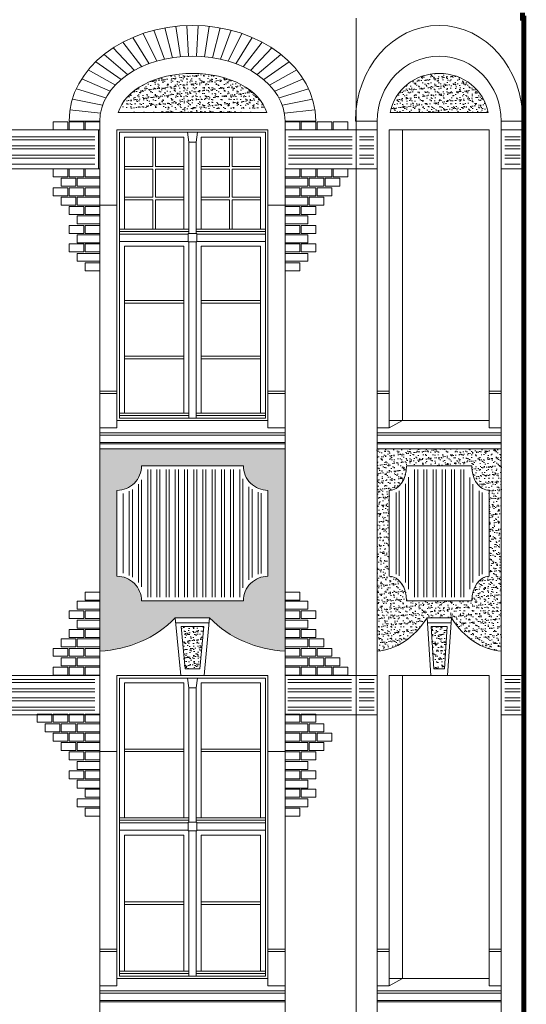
# Model space of a CAD drawing. Header units: millimetres. Extents: x 402 to 79005, y -7782 to 89952.
# Tile 359 of 423: x 43964 to 44376, y 30432 to 31235. Entities that reach past the tile are written whole.
import ezdxf

# ---------------------------------------------------------------- set-up
doc = ezdxf.new("R2010")
doc.units = ezdxf.units.MM
doc.header["$LTSCALE"] = 10
doc.layers.get('0').update_dxf_attribs({"lineweight": 0})
doc.layers.add('kreski', color=8, linetype='Continuous', lineweight=5)
doc.layers.add('okna', color=7, linetype='Continuous', lineweight=5)
pattern_1 = [(37.5, (70570.653, 22553.026), (-0.16000313, 4.8941324), [0, -3.8608, 0, -4.318, 0, -4.1275]), (7.5, (70570.653, 22553.026), (4.4952328, 7.168251), [0, -2.0828, 0, -3.4798, 0, -1.3335]), (327.5, (70567.529, 22553.026), (7.9099237, 0.01437185), [0, -1.27, 0, -4.572, 0, -5.969]), (317.5, (70567.529, 22553.026), (7.6355645, 2.2292932), [0, -0.635, 0, -2.9972, 0, -3.429])]
pattern_2 = [(90, (40617.8744, 31769.518), (-7.5, 1e-15), []), (90, (40620.3744, 31772.018), (-7.5, 1e-15), [])]
pattern_3 = [(37.5, (68061.631, 22602.1135), (-0.1600031, 4.8941324), [0, -3.8608, 0, -4.318, 0, -4.1275]), (7.5, (68061.631, 22602.1135), (4.4952328, 7.168251), [0, -2.0828, 0, -3.4798, 0, -1.3335]), (327.5, (68058.5068, 22602.1135), (7.9099237, 0.01437185), [0, -1.27, 0, -4.572, 0, -5.969]), (317.5, (68058.507, 22602.1135), (7.6355645, 2.2292932), [0, -0.635, 0, -2.9972, 0, -3.429])]
pattern_4 = [(0, (40617.8744, 31769.518), (2e-15, 7.5), []), (0, (40620.3744, 31767.018), (2e-15, 7.5), [])]

msp = doc.modelspace()

# ---------------------------------------------------------------- hatches: boundary and pattern name
h = msp.add_hatch()
h.set_pattern_fill('AR-SAND', color=8, scale=0.1, style=0)
h.set_pattern_definition(pattern_1)
edge = h.paths.add_edge_path()
edge.add_ellipse((44104.36, 31152.34), major_axis=(61.5, 0), ratio=0.631516, start_angle=370.19599, end_angle=529.80401, ccw=False)
edge.add_line((44164.89, 31159.21), (44043.83, 31159.21))
h = msp.add_hatch()
h.set_pattern_fill('AR-SAND,_O', color=8, scale=0.1)
h.set_pattern_definition(pattern_3)
edge = h.paths.add_edge_path()
edge.add_ellipse((44305.36, 31152.34), major_axis=(-40.61, 0), ratio=0.956294, start_angle=190.19599, end_angle=349.80401, ccw=False)
edge.add_line((44345.33, 31159.21), (44265.39, 31159.21))
h = msp.add_hatch()
h.set_pattern_fill('ANSI32,_O', color=8, scale=20, angle=315)
h.set_pattern_definition(pattern_4)
h.paths.add_polyline_path([(44024.86, 31142.21), (43850.86, 31142.21), (43850.86, 31116.31), (44024.86, 31116.31)])
h = msp.add_hatch()
h.set_pattern_fill('ANSI32,_O', color=8, scale=20, angle=315)
h.set_pattern_definition(pattern_4)
h.paths.add_polyline_path([(44234.48, 31142.21), (44182.48, 31142.21), (44182.48, 31116.31), (44234.48, 31116.31)])
h.paths.add_polyline_path([(44252.15, 31142.21), (44240.48, 31142.21), (44240.48, 31116.31), (44252.15, 31116.31)])
h = msp.add_hatch()
h.set_pattern_fill('AR-SAND,_O', color=8, scale=0.1)
h.set_pattern_definition(pattern_1)
h.paths.add_polyline_path([(44028.86, 30885.21), (44028.86, 30720.21, 0.190273), (44090.35, 30747.21), (44118.37, 30747.21, 0.190273), (44179.86, 30720.21), (44179.86, 30885.21)])
h.paths.add_polyline_path([(44145.86, 30871.21, 0.414214), (44165.86, 30851.21), (44165.86, 30781.21, 0.414214), (44145.86, 30761.21), (44062.86, 30761.21, 0.414214), (44042.86, 30781.21), (44042.86, 30851.21, 0.414214), (44062.86, 30871.21)], flags=16)
h = msp.add_hatch()
h.set_pattern_fill('AR-SAND,_O', color=8, scale=0.1)
h.set_pattern_definition(pattern_3)
edge = h.paths.add_edge_path()
edge.add_line((44355.92, 30885.21), (44254.8, 30885.21))
edge.add_line((44254.8, 30885.21), (44254.8, 30720.21))
edge.add_ellipse((44252.36, 30802.26), major_axis=(0, 82.12), ratio=0.707107, start_angle=182.40657, end_angle=227.90702)
edge.add_line((44295.45, 30747.21), (44315.27, 30747.21))
edge.add_ellipse((44358.36, 30802.26), major_axis=(0, 82.12), ratio=0.707107, start_angle=132.09298, end_angle=177.59343)
edge.add_line((44355.92, 30720.21), (44355.92, 30885.21))
edge = h.paths.add_edge_path(flags=16)
edge.add_ellipse((44346.02, 30871.21), major_axis=(0, 20), ratio=0.707107, start_angle=90, end_angle=180)
edge.add_line((44346.02, 30851.21), (44346.02, 30781.21))
edge.add_ellipse((44346.02, 30761.21), major_axis=(0, 20), ratio=0.707107, start_angle=0, end_angle=90)
edge.add_line((44331.88, 30761.21), (44278.84, 30761.21))
edge.add_ellipse((44264.7, 30761.21), major_axis=(0, 20), ratio=0.707107, start_angle=270, end_angle=360)
edge.add_line((44264.7, 30781.21), (44264.7, 30851.21))
edge.add_ellipse((44264.7, 30871.21), major_axis=(0, 20), ratio=0.707107, start_angle=180, end_angle=270)
edge.add_line((44278.84, 30871.21), (44331.88, 30871.21))
h = msp.add_hatch()
h.set_pattern_fill('ANSI32', color=8, scale=20, angle=45, style=0)
h.set_pattern_definition(pattern_2)
h.paths.add_polyline_path([(44162.86, 30848.41, -0.339506), (44143.05, 30868.21), (44065.66, 30868.21, -0.339506), (44045.86, 30848.41), (44045.86, 30784.02, -0.339506), (44065.66, 30764.21), (44143.05, 30764.21, -0.339506), (44162.86, 30784.02)])
h.paths.add_polyline_path([(44162.86, 30404.21), (44045.86, 30404.21), (44045.86, 30324.21), (44071.67, 30324.21, -0.858131), (44137.04, 30324.21), (44162.86, 30324.21)])
h = msp.add_hatch()
h.set_pattern_fill('ANSI32', color=8, scale=20, angle=45, style=0)
h.set_pattern_definition(pattern_2)
edge = h.paths.add_edge_path()
edge.add_spline(control_points=[(44329.02, 30764.21), (44329.12, 30765.23), (44329.27, 30766.25), (44330.04, 30770.09), (44331.02, 30772.8), (44333.18, 30776.63), (44334.14, 30777.96), (44336.3, 30780.3), (44337.51, 30781.31), (44340.12, 30782.91), (44341.52, 30783.51), (44342.99, 30783.86), (44343.01, 30783.86), (44343.02, 30783.86)], knot_values=[0.164414, 0.164414, 0.164414, 0.164414, 0.304058, 0.304058, 0.702989, 0.702989, 0.946176, 0.946176, 1.189363, 1.189363, 1.432549, 1.432549, 1.434821, 1.434821, 1.434821, 1.434821], degree=3, periodic=0)
edge.add_line((44343.02, 30783.86), (44343.02, 30848.56))
edge.add_spline(control_points=[(44343.02, 30848.56), (44342.07, 30848.79), (44341.13, 30849.12), (44338.82, 30850.21), (44337.5, 30851.12), (44334.39, 30853.97), (44332.79, 30856.22), (44330.37, 30861.29), (44329.55, 30864.13), (44329.1, 30867.44), (44329.06, 30867.83), (44329.02, 30868.21)], knot_values=[1.706771, 1.706771, 1.706771, 1.706771, 1.865932, 1.865932, 2.116743, 2.116743, 2.520597, 2.520597, 2.924452, 2.924452, 2.977155, 2.977155, 2.977155, 2.977155], degree=3, periodic=0)
edge.add_line((44329.02, 30868.21), (44281.7, 30868.21))
edge.add_spline(control_points=[(44281.7, 30868.21), (44281.6, 30867.19), (44281.45, 30866.18), (44280.68, 30862.34), (44279.7, 30859.63), (44277.54, 30855.79), (44276.58, 30854.46), (44274.42, 30852.12), (44273.21, 30851.11), (44270.6, 30849.51), (44269.2, 30848.92), (44267.73, 30848.57), (44267.72, 30848.57), (44267.7, 30848.56)], knot_values=[3.306007, 3.306007, 3.306007, 3.306007, 3.445651, 3.445651, 3.844582, 3.844582, 4.087769, 4.087769, 4.330955, 4.330955, 4.574142, 4.574142, 4.576413, 4.576413, 4.576413, 4.576413], degree=3, periodic=0)
edge.add_line((44267.7, 30848.56), (44267.7, 30783.86))
edge.add_spline(control_points=[(44267.7, 30783.86), (44268.65, 30783.64), (44269.59, 30783.31), (44271.9, 30782.22), (44273.22, 30781.31), (44276.33, 30778.46), (44277.93, 30776.21), (44280.35, 30771.13), (44281.17, 30768.3), (44281.62, 30764.98), (44281.66, 30764.6), (44281.7, 30764.21)], knot_values=[4.848363, 4.848363, 4.848363, 4.848363, 5.007524, 5.007524, 5.258336, 5.258336, 5.66219, 5.66219, 6.066044, 6.066044, 6.118747, 6.118747, 6.118747, 6.118747], degree=3, periodic=0)
edge.add_line((44281.7, 30764.21), (44329.02, 30764.21))
h = msp.add_hatch()
h.set_pattern_fill('AR-SAND', color=8, scale=0.1, style=0)
h.set_pattern_definition(pattern_1)
h.paths.add_polyline_path([(44113.68, 30740.21), (44095.04, 30740.21), (44098.35, 30705.71), (44110.37, 30705.71)])
h = msp.add_hatch()
h.set_pattern_fill('AR-SAND,_O', color=8, scale=0.1)
h.set_pattern_definition(pattern_3)
h.paths.add_polyline_path([(44301.11, 30705.71), (44309.61, 30705.71), (44311.95, 30740.21), (44298.77, 30740.21)])
h = msp.add_hatch()
h.set_pattern_fill('ANSI32,_O', color=8, scale=20, angle=315)
h.set_pattern_definition(pattern_4)
h.paths.add_polyline_path([(44024.86, 30697.21), (43850.86, 30697.21), (43850.86, 30671.31), (44024.86, 30671.31)])
h = msp.add_hatch()
h.set_pattern_fill('ANSI32,_O', color=8, scale=20, angle=315)
h.set_pattern_definition(pattern_4)
h.paths.add_polyline_path([(44233.95, 30697.21), (44181.95, 30697.21), (44181.95, 30671.31), (44233.95, 30671.31)])
at = {"layer": 'kreski'}
h = msp.add_hatch(dxfattribs=at)
h.set_pattern_fill('ANSI32', color=256, scale=20, angle=315, style=0)
h.set_pattern_definition(pattern_4)
h.paths.add_polyline_path([(44371.33, 31142.21), (44358.92, 31142.21), (44358.92, 31116.31), (44371.33, 31116.31)])
h = msp.add_hatch(dxfattribs=at)
h.set_pattern_fill('ANSI32', color=256, scale=20, angle=315, style=0)
h.set_pattern_definition(pattern_4)
h.paths.add_polyline_path([(44252.51, 30697.21), (44240.1, 30697.21), (44240.1, 30671.31), (44252.51, 30671.31)])
h = msp.add_hatch(dxfattribs=at)
h.set_pattern_fill('ANSI32', color=256, scale=20, angle=315, style=0)
h.set_pattern_definition(pattern_4)
h.paths.add_polyline_path([(44371.33, 30697.21), (44358.92, 30697.21), (44358.92, 30671.31), (44371.33, 30671.31)])

# ---------------------------------------------------------------- linework, layer by layer
for p, q in [((44237.86, 29959.41), (44237.86, 31236.19)), ((44043.83, 31159.21), (44164.89, 31159.21)), ((44265.39, 31159.21), (44345.33, 31159.21)), ((44028.86, 30022.71), (44028.86, 31152.34)), ((44179.86, 30022.71), (44179.86, 31152.34)), ((44254.8, 30022.71), (44254.8, 31152.34)), ((44355.92, 30022.71), (44355.92, 31152.34)), ((44042.86, 30902.21), (44042.86, 31145.21)), ((44042.86, 31145.21), (44165.86, 31145.21)), ((44165.86, 30902.21), (44165.86, 31145.21)), ((44264.7, 30902.21), (44264.7, 31145.21)), ((44264.7, 31145.21), (44346.02, 31145.21)), ((44275.54, 31145.21), (44275.54, 30908.21)), ((44346.02, 30902.21), (44346.02, 31145.21)), ((44028.86, 31083.77), (44042.86, 31083.77)), ((44165.86, 31083.77), (44179.86, 31083.77)), ((44042.86, 30932.21), (44028.86, 30932.21)), ((44042.86, 30930.21), (44028.86, 30930.21)), ((44179.86, 30932.21), (44165.86, 30932.21)), ((44179.86, 30930.21), (44165.86, 30930.21)), ((44264.7, 30932.21), (44254.8, 30932.21)), ((44264.7, 30930.21), (44254.8, 30930.21)), ((44355.92, 30932.21), (44346.02, 30932.21)), ((44355.92, 30930.21), (44346.02, 30930.21)), ((44165.86, 30908.21), (44042.86, 30908.21)), ((44346.02, 30908.21), (44264.7, 30908.21)), ((44264.7, 30902.21), (44275.54, 30908.21)), ((44042.86, 30902.21), (44028.86, 30902.21)), ((44179.86, 30898.21), (44028.91, 30898.21)), ((44179.86, 30902.21), (44165.86, 30902.21)), ((44264.7, 30902.21), (44254.8, 30902.21)), ((44355.92, 30898.21), (44254.84, 30898.21)), ((44355.92, 30902.21), (44346.02, 30902.21)), ((44264.7, 30781.21), (44264.7, 30851.21)), ((44346.02, 30781.21), (44346.02, 30851.21)), ((44278.84, 30761.21), (44331.88, 30761.21)), ((44094.86, 30700.21), (44090.35, 30747.21)), ((44118.37, 30747.21), (44090.35, 30747.21)), ((44113.86, 30700.21), (44118.37, 30747.21)), ((44298.64, 30700.21), (44295.45, 30747.21)), ((44315.27, 30747.21), (44295.45, 30747.21)), ((44312.08, 30700.21), (44315.27, 30747.21)), ((44042.86, 30447.21), (44042.86, 30700.21)), ((44042.86, 30700.21), (44165.86, 30700.21)), ((44165.86, 30447.21), (44165.86, 30700.21)), ((44264.7, 30447.21), (44264.7, 30700.21)), ((44264.7, 30700.21), (44346.02, 30700.21)), ((44275.54, 30700.21), (44275.54, 30453.21)), ((44346.02, 30447.21), (44346.02, 30700.21)), ((44042.86, 30477.21), (44028.86, 30477.21)), ((44042.86, 30475.21), (44028.86, 30475.21)), ((44179.86, 30477.21), (44165.86, 30477.21)), ((44179.86, 30475.21), (44165.86, 30475.21)), ((44264.7, 30477.21), (44254.8, 30477.21)), ((44264.7, 30475.21), (44254.8, 30475.21)), ((44355.92, 30477.21), (44346.02, 30477.21)), ((44355.92, 30475.21), (44346.02, 30475.21)), ((44165.86, 30453.21), (44042.86, 30453.21)), ((44346.02, 30453.21), (44264.7, 30453.21)), ((44264.7, 30447.21), (44275.54, 30453.21)), ((44042.86, 30447.21), (44028.86, 30447.21)), ((44028.91, 30443.21), (44179.86, 30443.21)), ((44179.86, 30447.21), (44165.86, 30447.21)), ((44264.7, 30447.21), (44254.8, 30447.21)), ((44254.84, 30443.21), (44355.92, 30443.21)), ((44355.92, 30447.21), (44346.02, 30447.21))]:
    msp.add_line(p, q)
at = {"color": 8}
for p, q in [((44028.86, 30896.21), (44179.86, 30896.21)), ((44028.86, 30890.21), (44179.86, 30890.21)), ((44028.86, 30889.21), (44179.86, 30889.21)), ((44254.8, 30896.21), (44355.92, 30896.21)), ((44254.8, 30890.21), (44355.92, 30890.21)), ((44254.8, 30889.21), (44355.92, 30889.21)), ((44028.86, 30885.21), (44179.86, 30885.21)), ((44254.8, 30885.21), (44355.92, 30885.21)), ((44090.73, 30743.21), (44117.98, 30743.21)), ((44098.35, 30705.71), (44095.04, 30740.21)), ((44095.04, 30740.21), (44113.68, 30740.21)), ((44110.37, 30705.71), (44113.68, 30740.21)), ((44295.73, 30743.21), (44314.99, 30743.21)), ((44301.11, 30705.71), (44298.77, 30740.21)), ((44298.77, 30740.21), (44311.95, 30740.21)), ((44309.61, 30705.71), (44311.95, 30740.21)), ((44098.35, 30705.71), (44110.37, 30705.71)), ((44301.11, 30705.71), (44309.61, 30705.71)), ((44028.89, 30441.21), (44179.89, 30441.21)), ((44254.82, 30441.21), (44355.94, 30441.21)), ((44028.86, 30435.21), (44179.86, 30435.21)), ((44028.86, 30434.21), (44179.86, 30434.21)), ((44254.8, 30435.21), (44355.92, 30435.21)), ((44254.8, 30434.21), (44355.92, 30434.21))]:
    msp.add_line(p, q, dxfattribs=at)
msp.add_lwpolyline([(44373.33, 31240.69, 4, 4, 0), (44373.33, 31236.19, 4, 4, 0), (44374.33, 31236.19, 4, 4, 0), (44374.33, 30287.59, 4, 4, 0), (44374.33, 30022.71, 4, 4, 0), (44366.33, 30020.21, 4, 4, 0), (44366.83, 30018.21, 4, 4, 0), (44368.33, 30018.21, 4, 4, 0), (44368.33, 30012.21, 4, 4, 0), (44369.33, 30012.21, 4, 4, 0), (44369.33, 30011.21, 4, 4, -0.414214), (44373.33, 30007.21, 4, 4, 0), (44374.33, 30007.21, 4, 4, 0), (44374.33, 29979.3, 4, 4, 0), (43496.64, 29949.6, 4, 4, 0), (43496.64, 29949.21, 4, 4, 0), (43499.82, 29949.21, 4, 4, 0), (43499.82, 29941.21, 4, 4, 0), (43507.85, 29941.21, 4, 4, 0), (43507.85, 29625.21, 0, 0, 0)], format="xyseb")
for points in [[(44027.86, 31145.21), (43847.86, 31145.21), (43847.86, 31113.31), (44027.86, 31113.31)], [(44044.86, 31143.21), (44163.86, 31143.21), (44163.86, 30910.21), (44044.86, 30910.21)], [(44097.36, 31064.21), (44048.86, 31064.21), (44048.86, 31139.21), (44097.36, 31139.21)], [(44107.36, 31135.21), (44108.36, 31143.21), (44100.36, 31143.21), (44101.36, 31135.21)], [(44111.36, 31064.21), (44159.86, 31064.21), (44159.86, 31139.21), (44111.36, 31139.21)], [(44237.86, 31145.21), (44179.86, 31145.21), (44179.86, 31113.31), (44237.86, 31113.31)], [(44254.8, 31145.21), (44237.86, 31145.21), (44237.86, 31113.31), (44254.8, 31113.31)], [(44374.33, 31145.21), (44355.92, 31145.21), (44355.92, 31113.31), (44374.33, 31113.31)], [(44101.36, 31060.71), (44107.36, 31060.71), (44107.36, 31135.21), (44101.36, 31135.21)], [(44044.86, 31062.21), (44044.86, 31064.21), (44101.36, 31064.21), (44101.36, 31062.21)], [(44044.86, 31054.21), (44100.86, 31054.21), (44100.86, 31060.21), (44044.86, 31060.21)], [(44100.86, 31053.71), (44107.86, 31053.71), (44107.86, 31060.71), (44100.86, 31060.71)], [(44163.86, 31062.21), (44163.86, 31064.21), (44107.36, 31064.21), (44107.36, 31062.21)], [(44163.86, 31054.21), (44107.86, 31054.21), (44107.86, 31060.21), (44163.86, 31060.21)], [(44097.36, 30914.21), (44048.86, 30914.21), (44048.86, 31050.21), (44097.36, 31050.21)], [(44101.36, 30910.21), (44107.36, 30910.21), (44107.36, 31053.71), (44101.36, 31053.71)], [(44111.36, 30914.21), (44159.86, 30914.21), (44159.86, 31050.21), (44111.36, 31050.21)], [(44048.86, 31003.88), (44097.36, 31003.88), (44097.36, 31005.88), (44048.86, 31005.88)], [(44111.36, 31003.88), (44159.86, 31003.88), (44159.86, 31005.88), (44111.36, 31005.88)], [(44048.86, 30958.55), (44097.36, 30958.55), (44097.36, 30960.55), (44048.86, 30960.55)], [(44111.36, 30958.55), (44159.86, 30958.55), (44159.86, 30960.55), (44111.36, 30960.55)], [(44044.86, 30912.21), (44044.86, 30914.21), (44101.36, 30914.21), (44101.36, 30912.21)], [(44107.36, 30912.21), (44107.36, 30914.21), (44163.86, 30914.21), (44163.86, 30912.21)], [(43847.86, 30700.21), (44028.86, 30700.21), (44028.86, 30668.31), (43847.86, 30668.31)], [(44044.86, 30698.21), (44163.86, 30698.21), (44163.86, 30455.21), (44044.86, 30455.21)], [(44107.36, 30690.21), (44108.36, 30698.21), (44100.36, 30698.21), (44101.36, 30690.21)], [(44179.86, 30700.21), (44254.8, 30700.21), (44254.8, 30668.31), (44179.86, 30668.31)], [(44374.33, 30700.21), (44355.92, 30700.21), (44355.92, 30668.31), (44374.33, 30668.31)], [(44097.36, 30584.21), (44048.86, 30584.21), (44048.86, 30694.21), (44097.36, 30694.21)], [(44101.36, 30580.71), (44107.36, 30580.71), (44107.36, 30690.21), (44101.36, 30690.21)], [(44111.36, 30584.21), (44159.86, 30584.21), (44159.86, 30694.21), (44111.36, 30694.21)], [(44048.86, 30638.21), (44097.36, 30638.21), (44097.36, 30640.21), (44048.86, 30640.21)], [(44111.36, 30638.21), (44159.86, 30638.21), (44159.86, 30640.21), (44111.36, 30640.21)], [(44044.86, 30582.21), (44044.86, 30584.21), (44101.36, 30584.21), (44101.36, 30582.21)], [(44163.86, 30582.21), (44163.86, 30584.21), (44107.36, 30584.21), (44107.36, 30582.21)], [(44044.86, 30574.21), (44100.86, 30574.21), (44100.86, 30580.21), (44044.86, 30580.21)], [(44100.86, 30573.71), (44107.86, 30573.71), (44107.86, 30580.71), (44100.86, 30580.71)], [(44163.86, 30574.21), (44107.86, 30574.21), (44107.86, 30580.21), (44163.86, 30580.21)], [(44097.36, 30459.21), (44048.86, 30459.21), (44048.86, 30570.21), (44097.36, 30570.21)], [(44101.36, 30455.21), (44107.36, 30455.21), (44107.36, 30573.71), (44101.36, 30573.71)], [(44111.36, 30459.21), (44159.86, 30459.21), (44159.86, 30570.21), (44111.36, 30570.21)], [(44048.86, 30513.71), (44097.36, 30513.71), (44097.36, 30515.71), (44048.86, 30515.71)], [(44111.36, 30513.71), (44159.86, 30513.71), (44159.86, 30515.71), (44111.36, 30515.71)], [(44044.86, 30457.21), (44044.86, 30459.21), (44101.36, 30459.21), (44101.36, 30457.21)], [(44163.86, 30457.21), (44163.86, 30459.21), (44107.36, 30459.21), (44107.36, 30457.21)]]:
    msp.add_lwpolyline(points, close=True, dxfattribs=at)
for points in [[(44072.11, 31115.21), (44072.11, 31139.21), (44074.11, 31139.21), (44074.11, 31115.21)], [(44134.61, 31115.21), (44134.61, 31139.21), (44136.61, 31139.21), (44136.61, 31115.21)], [(44072.11, 31113.21), (44048.86, 31113.21), (44048.86, 31115.21), (44072.11, 31115.21)], [(44074.11, 31115.21), (44097.36, 31115.21), (44097.36, 31113.21), (44074.11, 31113.21)], [(44134.61, 31113.21), (44111.36, 31113.21), (44111.36, 31115.21), (44134.61, 31115.21)], [(44136.61, 31115.21), (44159.86, 31115.21), (44159.86, 31113.21), (44136.61, 31113.21)], [(44072.11, 31090.21), (44072.11, 31113.21)], [(44074.11, 31113.21), (44074.11, 31090.21)], [(44134.61, 31090.21), (44134.61, 31113.21)], [(44136.61, 31113.21), (44136.61, 31090.21)], [(44072.11, 31088.21), (44048.86, 31088.21), (44048.86, 31090.21), (44072.11, 31090.21)], [(44074.11, 31090.21), (44097.36, 31090.21), (44097.36, 31088.21), (44074.11, 31088.21)], [(44134.61, 31088.21), (44111.36, 31088.21), (44111.36, 31090.21), (44134.61, 31090.21)], [(44136.61, 31090.21), (44159.86, 31090.21), (44159.86, 31088.21), (44136.61, 31088.21)], [(44074.11, 31088.21), (44074.11, 31064.21), (44072.11, 31064.21), (44072.11, 31088.21)], [(44136.61, 31088.21), (44136.61, 31064.21), (44134.61, 31064.21), (44134.61, 31088.21)]]:
    msp.add_lwpolyline(points, dxfattribs=at)
msp.add_lwpolyline([(44062.86, 30761.21), (44145.86, 30761.21, -0.414214), (44165.86, 30781.21), (44165.86, 30851.21, -0.414214), (44145.86, 30871.21), (44062.86, 30871.21, -0.414214), (44042.86, 30851.21), (44042.86, 30781.21, -0.414214)], format="xyb", close=True)
msp.add_lwpolyline([(44331.88, 30871.21), (44278.84, 30871.21)])
for centre, start, end in [((44025.41, 30811.58), 272.15985, 315.25202), ((44183.3, 30811.58), 224.74798, 267.84015)]:
    msp.add_arc(centre, 91.43, start, end)
for centre, major_axis, ratio, start_param, end_param in [((44104.36, 31152.34), (-75.5, 0), 0.700331, 3.141593, 6.283185), ((44305.36, 31152.34), (0, 52.87), 0.956182, -1.570796, 1.570796), ((44104.36, 31152.34), (-61.5, 0), 0.631516, 3.319546, 6.105232), ((44305.36, 31152.34), (40.61, 0), 0.956294, 0.177954, 2.963639), ((44264.7, 30871.21), (0, 20), 0.707107, 3.141593, 4.712389), ((44346.02, 30871.21), (0, 20), 0.707107, 1.570796, 3.141593), ((44264.7, 30761.21), (0, 20), 0.707107, 4.712389, 6.283185), ((44346.02, 30761.21), (0, 20), 0.707107, 0, 1.570796), ((44252.36, 30802.26), (0, 82.12), 0.707107, 3.183595, 3.977728), ((44358.36, 30802.26), (0, 82.12), 0.707107, 2.305457, 3.09959)]:
    msp.add_ellipse(centre, major_axis=major_axis, ratio=ratio, start_param=start_param, end_param=end_param)
at = {"layer": 'kreski'}
for p, q in [((44072.92, 31226.3), (44081.59, 31202.75)), ((44088.03, 31203.96), (44081.79, 31228.22)), ((44090.77, 31229.5), (44094.54, 31204.76)), ((44099.82, 31230.13), (44101.08, 31205.16)), ((44108.89, 31230.13), (44107.64, 31205.16)), ((44117.95, 31229.5), (44114.18, 31204.76)), ((44120.68, 31203.96), (44126.93, 31228.22)), ((44135.8, 31226.3), (44127.12, 31202.75)), ((44055.74, 31220.5), (44069.02, 31199.06)), ((44064.22, 31223.73), (44075.24, 31201.12)), ((44144.5, 31223.73), (44133.47, 31201.12)), ((44152.97, 31220.5), (44139.7, 31199.06)), ((44039.74, 31211.98), (44057.12, 31193.59)), ((44062.97, 31196.56), (44047.56, 31216.58)), ((44145.75, 31196.56), (44161.16, 31216.58)), ((44168.98, 31211.98), (44151.59, 31193.59)), ((44032.38, 31206.68), (44051.56, 31190.13)), ((44176.34, 31206.68), (44157.16, 31190.13)), ((44046.34, 31186.17), (44025.57, 31200.69)), ((44162.38, 31186.17), (44183.14, 31200.69)), ((44037.33, 31176.68), (44014.14, 31186.65)), ((44019.45, 31194), (44041.56, 31181.69)), ((44189.27, 31194), (44167.16, 31181.69)), ((44171.38, 31176.68), (44194.58, 31186.65)), ((44009.79, 31178.69), (44033.8, 31171.16)), ((44198.93, 31178.69), (44174.91, 31171.16)), ((44006.54, 31170.22), (44031.12, 31165.19)), ((44202.17, 31170.22), (44177.6, 31165.19)), ((44029.43, 31158.86), (44004.54, 31161.38)), ((44179.28, 31158.86), (44204.18, 31161.38)), ((44028.86, 31152.34), (44003.86, 31152.34)), ((44179.86, 31152.34), (44204.86, 31152.34)), ((44254.8, 31152.34), (44237.12, 31152.34)), ((44355.92, 31152.34), (44373.6, 31152.34))]:
    msp.add_line(p, q, dxfattribs=at)
for points in [[(44002.86, 31145.21), (43990.86, 31145.21), (43990.86, 31151.71), (44002.86, 31151.71)], [(44015.86, 31145.21), (44003.86, 31145.21), (44003.86, 31151.71), (44015.86, 31151.71)], [(44028.86, 31145.21), (44016.86, 31145.21), (44016.86, 31151.71), (44028.86, 31151.71)], [(44179.86, 31145.21), (44191.86, 31145.21), (44191.86, 31151.71), (44179.86, 31151.71)], [(44192.86, 31145.21), (44204.86, 31145.21), (44204.86, 31151.71), (44192.86, 31151.71)], [(44205.86, 31145.21), (44217.86, 31145.21), (44217.86, 31151.71), (44205.86, 31151.71)], [(44218.86, 31145.21), (44230.86, 31145.21), (44230.86, 31151.71), (44218.86, 31151.71)], [(44002.86, 31113.31), (43990.86, 31113.31), (43990.86, 31106.81), (44002.86, 31106.81)], [(44015.86, 31113.31), (44003.86, 31113.31), (44003.86, 31106.81), (44015.86, 31106.81)], [(44028.86, 31113.31), (44016.86, 31113.31), (44016.86, 31106.81), (44028.86, 31106.81)], [(44179.86, 31113.31), (44191.86, 31113.31), (44191.86, 31106.81), (44179.86, 31106.81)], [(44192.86, 31113.31), (44204.86, 31113.31), (44204.86, 31106.81), (44192.86, 31106.81)], [(44205.86, 31113.31), (44217.86, 31113.31), (44217.86, 31106.81), (44205.86, 31106.81)], [(44218.86, 31113.31), (44230.86, 31113.31), (44230.86, 31106.81), (44218.86, 31106.81)], [(44002.86, 31097.95), (43990.86, 31097.95), (43990.86, 31091.45), (44002.86, 31091.45)], [(44009.36, 31105.63), (43997.36, 31105.63), (43997.36, 31099.13), (44009.36, 31099.13)], [(44015.86, 31097.95), (44003.86, 31097.95), (44003.86, 31091.45), (44015.86, 31091.45)], [(44028.86, 31105.63), (44010.36, 31105.63), (44010.36, 31099.13), (44028.86, 31099.13)], [(44028.86, 31097.95), (44016.86, 31097.95), (44016.86, 31091.45), (44028.86, 31091.45)], [(44179.86, 31105.63), (44198.36, 31105.63), (44198.36, 31099.13), (44179.86, 31099.13)], [(44179.86, 31097.95), (44191.86, 31097.95), (44191.86, 31091.45), (44179.86, 31091.45)], [(44192.86, 31097.95), (44204.86, 31097.95), (44204.86, 31091.45), (44192.86, 31091.45)], [(44199.36, 31105.63), (44211.36, 31105.63), (44211.36, 31099.13), (44199.36, 31099.13)], [(44205.86, 31097.95), (44217.86, 31097.95), (44217.86, 31091.45), (44205.86, 31091.45)], [(44212.36, 31105.63), (44224.36, 31105.63), (44224.36, 31099.13), (44212.36, 31099.13)], [(44009.36, 31090.27), (43997.36, 31090.27), (43997.36, 31083.77), (44009.36, 31083.77)], [(44028.86, 31090.27), (44010.36, 31090.27), (44010.36, 31083.77), (44028.86, 31083.77)], [(44179.86, 31090.27), (44198.36, 31090.27), (44198.36, 31083.77), (44179.86, 31083.77)], [(44199.36, 31090.27), (44211.36, 31090.27), (44211.36, 31083.77), (44199.36, 31083.77)], [(44015.86, 31082.59), (44003.86, 31082.59), (44003.86, 31076.09), (44015.86, 31076.09)], [(44028.86, 31082.59), (44016.86, 31082.59), (44016.86, 31076.09), (44028.86, 31076.09)], [(44179.86, 31082.59), (44191.86, 31082.59), (44191.86, 31076.09), (44179.86, 31076.09)], [(44192.86, 31082.59), (44204.86, 31082.59), (44204.86, 31076.09), (44192.86, 31076.09)], [(44028.86, 31074.91), (44010.36, 31074.91), (44010.36, 31068.41), (44028.86, 31068.41)], [(44179.86, 31074.91), (44198.36, 31074.91), (44198.36, 31068.41), (44179.86, 31068.41)], [(44015.86, 31067.23), (44003.86, 31067.23), (44003.86, 31060.73), (44015.86, 31060.73)], [(44028.86, 31067.23), (44016.86, 31067.23), (44016.86, 31060.73), (44028.86, 31060.73)], [(44179.86, 31067.23), (44191.86, 31067.23), (44191.86, 31060.73), (44179.86, 31060.73)], [(44192.86, 31067.23), (44204.86, 31067.23), (44204.86, 31060.73), (44192.86, 31060.73)], [(44028.86, 31059.55), (44010.36, 31059.55), (44010.36, 31053.05), (44028.86, 31053.05)], [(44179.86, 31059.55), (44198.36, 31059.55), (44198.36, 31053.05), (44179.86, 31053.05)], [(44015.86, 31052.14), (44003.86, 31052.14), (44003.86, 31045.64), (44015.86, 31045.64)], [(44028.86, 31052.14), (44016.86, 31052.14), (44016.86, 31045.64), (44028.86, 31045.64)], [(44179.86, 31052.14), (44191.86, 31052.14), (44191.86, 31045.64), (44179.86, 31045.64)], [(44192.86, 31052.14), (44204.86, 31052.14), (44204.86, 31045.64), (44192.86, 31045.64)], [(44028.86, 31044.46), (44010.36, 31044.46), (44010.36, 31037.96), (44028.86, 31037.96)], [(44179.86, 31044.46), (44198.36, 31044.46), (44198.36, 31037.96), (44179.86, 31037.96)], [(44028.86, 31036.78), (44016.86, 31036.78), (44016.86, 31030.28), (44028.86, 31030.28)], [(44179.86, 31036.78), (44191.86, 31036.78), (44191.86, 31030.28), (44179.86, 31030.28)], [(44028.86, 30754.31), (44010.36, 30754.31), (44010.36, 30760.81), (44028.86, 30760.81)], [(44028.86, 30761.73), (44016.86, 30761.73), (44016.86, 30768.23), (44028.86, 30768.23)], [(44179.86, 30761.73), (44191.86, 30761.73), (44191.86, 30768.23), (44179.86, 30768.23)], [(44179.86, 30754.31), (44198.36, 30754.31), (44198.36, 30760.81), (44179.86, 30760.81)], [(44015.86, 30746.63), (44003.86, 30746.63), (44003.86, 30753.13), (44015.86, 30753.13)], [(44028.86, 30746.63), (44016.86, 30746.63), (44016.86, 30753.13), (44028.86, 30753.13)], [(44179.86, 30746.63), (44191.86, 30746.63), (44191.86, 30753.13), (44179.86, 30753.13)], [(44192.86, 30746.63), (44204.86, 30746.63), (44204.86, 30753.13), (44192.86, 30753.13)], [(44028.86, 30738.95), (44010.36, 30738.95), (44010.36, 30745.45), (44028.86, 30745.45)], [(44179.86, 30738.95), (44198.36, 30738.95), (44198.36, 30745.45), (44179.86, 30745.45)], [(44015.86, 30731.27), (44003.86, 30731.27), (44003.86, 30737.77), (44015.86, 30737.77)], [(44028.86, 30731.27), (44016.86, 30731.27), (44016.86, 30737.77), (44028.86, 30737.77)], [(44179.86, 30731.27), (44191.86, 30731.27), (44191.86, 30737.77), (44179.86, 30737.77)], [(44192.86, 30731.27), (44204.86, 30731.27), (44204.86, 30737.77), (44192.86, 30737.77)], [(44009.36, 30723.59), (43997.36, 30723.59), (43997.36, 30730.09), (44009.36, 30730.09)], [(44028.86, 30723.59), (44010.36, 30723.59), (44010.36, 30730.09), (44028.86, 30730.09)], [(44179.86, 30723.59), (44198.36, 30723.59), (44198.36, 30730.09), (44179.86, 30730.09)], [(44199.36, 30723.59), (44211.36, 30723.59), (44211.36, 30730.09), (44199.36, 30730.09)], [(44002.86, 30715.91), (43990.86, 30715.91), (43990.86, 30722.41), (44002.86, 30722.41)], [(44015.86, 30715.91), (44003.86, 30715.91), (44003.86, 30722.41), (44015.86, 30722.41)], [(44028.86, 30715.91), (44016.86, 30715.91), (44016.86, 30722.41), (44028.86, 30722.41)], [(44179.86, 30715.91), (44191.86, 30715.91), (44191.86, 30722.41), (44179.86, 30722.41)], [(44192.86, 30715.91), (44204.86, 30715.91), (44204.86, 30722.41), (44192.86, 30722.41)], [(44205.86, 30715.91), (44217.86, 30715.91), (44217.86, 30722.41), (44205.86, 30722.41)], [(44009.36, 30708.23), (43997.36, 30708.23), (43997.36, 30714.73), (44009.36, 30714.73)], [(44028.86, 30708.23), (44010.36, 30708.23), (44010.36, 30714.73), (44028.86, 30714.73)], [(44179.86, 30708.23), (44198.36, 30708.23), (44198.36, 30714.73), (44179.86, 30714.73)], [(44199.36, 30708.23), (44211.36, 30708.23), (44211.36, 30714.73), (44199.36, 30714.73)], [(44212.36, 30708.23), (44224.36, 30708.23), (44224.36, 30714.73), (44212.36, 30714.73)], [(44002.86, 30700.55), (43990.86, 30700.55), (43990.86, 30707.05), (44002.86, 30707.05)], [(44015.86, 30700.55), (44003.86, 30700.55), (44003.86, 30707.05), (44015.86, 30707.05)], [(44028.86, 30700.55), (44016.86, 30700.55), (44016.86, 30707.05), (44028.86, 30707.05)], [(44179.86, 30700.55), (44191.86, 30700.55), (44191.86, 30707.05), (44179.86, 30707.05)], [(44192.86, 30700.55), (44204.86, 30700.55), (44204.86, 30707.05), (44192.86, 30707.05)], [(44205.86, 30700.55), (44217.86, 30700.55), (44217.86, 30707.05), (44205.86, 30707.05)], [(44218.86, 30700.55), (44230.86, 30700.55), (44230.86, 30707.05), (44218.86, 30707.05)], [(43989.86, 30668.65), (43977.86, 30668.65), (43977.86, 30662.15), (43989.86, 30662.15)], [(44002.86, 30668.65), (43990.86, 30668.65), (43990.86, 30662.15), (44002.86, 30662.15)], [(44015.86, 30668.65), (44003.86, 30668.65), (44003.86, 30662.15), (44015.86, 30662.15)], [(44028.86, 30668.65), (44016.86, 30668.65), (44016.86, 30662.15), (44028.86, 30662.15)], [(44179.86, 30668.65), (44191.86, 30668.65), (44191.86, 30662.15), (44179.86, 30662.15)], [(44192.86, 30668.65), (44204.86, 30668.65), (44204.86, 30662.15), (44192.86, 30662.15)], [(43996.36, 30660.97), (43984.36, 30660.97), (43984.36, 30654.47), (43996.36, 30654.47)], [(44009.36, 30660.97), (43997.36, 30660.97), (43997.36, 30654.47), (44009.36, 30654.47)], [(44028.86, 30660.97), (44010.36, 30660.97), (44010.36, 30654.47), (44028.86, 30654.47)], [(44179.86, 30660.97), (44198.36, 30660.97), (44198.36, 30654.47), (44179.86, 30654.47)], [(44199.36, 30660.97), (44211.36, 30660.97), (44211.36, 30654.47), (44199.36, 30654.47)], [(44002.86, 30653.29), (43990.86, 30653.29), (43990.86, 30646.79), (44002.86, 30646.79)], [(44015.86, 30653.29), (44003.86, 30653.29), (44003.86, 30646.79), (44015.86, 30646.79)], [(44028.86, 30653.29), (44016.86, 30653.29), (44016.86, 30646.79), (44028.86, 30646.79)], [(44179.86, 30653.29), (44191.86, 30653.29), (44191.86, 30646.79), (44179.86, 30646.79)], [(44192.86, 30653.29), (44204.86, 30653.29), (44204.86, 30646.79), (44192.86, 30646.79)], [(44205.86, 30653.29), (44217.86, 30653.29), (44217.86, 30646.79), (44205.86, 30646.79)], [(44009.36, 30645.61), (43997.36, 30645.61), (43997.36, 30639.11), (44009.36, 30639.11)], [(44028.86, 30645.61), (44010.36, 30645.61), (44010.36, 30639.11), (44028.86, 30639.11)], [(44179.86, 30645.61), (44198.36, 30645.61), (44198.36, 30639.11), (44179.86, 30639.11)], [(44199.36, 30645.61), (44211.36, 30645.61), (44211.36, 30639.11), (44199.36, 30639.11)], [(44015.86, 30637.93), (44003.86, 30637.93), (44003.86, 30631.43), (44015.86, 30631.43)], [(44028.86, 30637.93), (44016.86, 30637.93), (44016.86, 30631.43), (44028.86, 30631.43)], [(44179.86, 30637.93), (44191.86, 30637.93), (44191.86, 30631.43), (44179.86, 30631.43)], [(44192.86, 30637.93), (44204.86, 30637.93), (44204.86, 30631.43), (44192.86, 30631.43)], [(44028.86, 30630.25), (44010.36, 30630.25), (44010.36, 30623.75), (44028.86, 30623.75)], [(44179.86, 30630.25), (44198.36, 30630.25), (44198.36, 30623.75), (44179.86, 30623.75)], [(44015.86, 30622.57), (44003.86, 30622.57), (44003.86, 30616.07), (44015.86, 30616.07)], [(44028.86, 30622.57), (44016.86, 30622.57), (44016.86, 30616.07), (44028.86, 30616.07)], [(44179.86, 30622.57), (44191.86, 30622.57), (44191.86, 30616.07), (44179.86, 30616.07)], [(44192.86, 30622.57), (44204.86, 30622.57), (44204.86, 30616.07), (44192.86, 30616.07)], [(44028.86, 30614.89), (44010.36, 30614.89), (44010.36, 30608.39), (44028.86, 30608.39)], [(44179.86, 30614.89), (44198.36, 30614.89), (44198.36, 30608.39), (44179.86, 30608.39)], [(44028.86, 30607.48), (44016.86, 30607.48), (44016.86, 30600.98), (44028.86, 30600.98)], [(44179.86, 30607.48), (44191.86, 30607.48), (44191.86, 30600.98), (44179.86, 30600.98)], [(44192.86, 30607.48), (44204.86, 30607.48), (44204.86, 30600.98), (44192.86, 30600.98)], [(44028.86, 30599.8), (44010.36, 30599.8), (44010.36, 30593.3), (44028.86, 30593.3)], [(44028.86, 30592.12), (44016.86, 30592.12), (44016.86, 30585.62), (44028.86, 30585.62)], [(44179.86, 30599.8), (44198.36, 30599.8), (44198.36, 30593.3), (44179.86, 30593.3)], [(44179.86, 30592.12), (44191.86, 30592.12), (44191.86, 30585.62), (44179.86, 30585.62)]]:
    msp.add_lwpolyline(points, close=True, dxfattribs=at)
for centre, major_axis, ratio, start_param, end_param in [((44104.36, 31152.34), (-100.5, 0), 0.774876, 3.141593, 6.283185), ((44305.36, 31152.34), (0, 77.88), 0.876222, -1.570796, 1.570796)]:
    msp.add_ellipse(centre, major_axis=major_axis, ratio=ratio, start_param=start_param, end_param=end_param, dxfattribs=at)
at = {"layer": 'okna'}
for p, q in [((44042.86, 30638.31), (44028.86, 30638.31)), ((44179.86, 30638.31), (44165.86, 30638.31))]:
    msp.add_line(p, q, dxfattribs=at)

doc.saveas('drawing.dxf')
